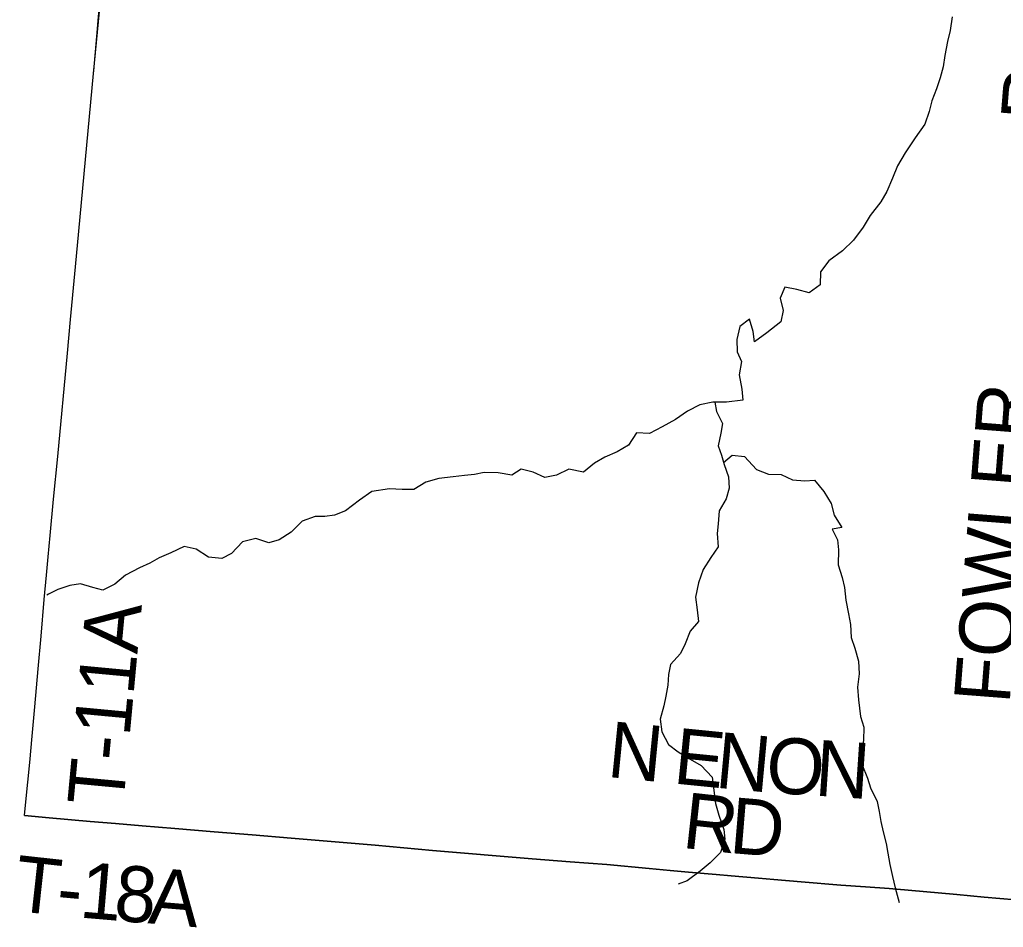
# Model space of a CAD drawing. Extents: x 1410790 to 1770854, y 566777 to 831614.
# Drawn here: x 1563703 to 1568982, y 668735 to 673607 of the extents above; entities that cross this region are included whole.
import ezdxf

# ---------------------------------------------------------------- set-up
doc = ezdxf.new("R2010")
doc.units = 0
for name, color, linetype in [('GM_X_Adjacent_County', 7, 'Continuous'), ('GM_X_County', 7, 'Continuous'), ('GM_X_Minor_River', 7, 'Continuous'), ('GM_X_Township', 7, 'Continuous'), ('GM_X_Township_Road', 7, 'Continuous'), ('GM_X_Township_Road_Text', 7, 'Continuous')]:
    doc.layers.add(name, color=color, linetype=linetype)

msp = doc.modelspace()

# ---------------------------------------------------------------- linework, layer by layer
at = {"layer": 'GM_X_Adjacent_County'}
msp.add_lwpolyline([(1569046.6, 668882.4), (1568878.9, 668897.5), (1568731.8, 668911.3), (1568470.2, 668934.1), (1568369.4, 668943.7), (1568241.1, 668952.6), (1568110, 668961.6), (1567897.4, 668978.3), (1567750.2, 668991.4), (1567668.5, 668998.8), (1567521.5, 669011.2), (1567439.8, 669017.7), (1567292.7, 669030.9), (1567194.6, 669040), (1567080.3, 669050.4), (1566853.2, 669071.4), (1566656.7, 669086.6), (1566452.4, 669103.4), (1565918.9, 669146.7), (1565611.1, 669175.4), (1565159.4, 669213.7), (1564950.4, 669231.5), (1564747.1, 669247.8), (1564534.9, 669264.6), (1564359.5, 669280.4), (1564216.7, 669293), (1564080.7, 669303.5), (1563860.6, 669322.4), (1563728.4, 669335), (1563736.2, 669408.9), (1563756.6, 669620), (1563769.2, 669761.5), (1563784.7, 669918.4), (1563802.3, 670122.5), (1563817.7, 670298.3), (1563834.2, 670494.4), (1563846.7, 670625.1), (1563856.6, 670723), (1563866.7, 670837.2), (1563885, 671033.3), (1563908.3, 671261.8), (1563959.7, 671817.3), (1563976.1, 671997), (1563999.3, 672242.1), (1564020.8, 672470.7), (1564076.8, 673086.3), (1564098.6, 673317.3), (1564227.1, 674651.6)], dxfattribs=at)
at = {"layer": 'GM_X_County'}
msp.add_lwpolyline([(1569046.6, 668882.4), (1568878.9, 668897.5), (1568731.8, 668911.3), (1568470.2, 668934.1), (1568369.4, 668943.7), (1568241.1, 668952.6), (1568110, 668961.6), (1567897.4, 668978.3), (1567750.2, 668991.4), (1567668.5, 668998.8), (1567521.5, 669011.2), (1567439.8, 669017.7), (1567292.7, 669030.9), (1567194.6, 669040), (1567080.3, 669050.4), (1566853.2, 669071.4), (1566656.7, 669086.6), (1566452.4, 669103.4), (1565918.9, 669146.7), (1565611.1, 669175.4), (1565159.4, 669213.7), (1564950.4, 669231.5), (1564747.1, 669247.8), (1564534.9, 669264.6), (1564359.5, 669280.4), (1564216.7, 669293), (1564080.7, 669303.5), (1563860.6, 669322.4), (1563728.4, 669335), (1563736.2, 669408.9), (1563756.6, 669620), (1563769.2, 669761.5), (1563784.7, 669918.4), (1563802.3, 670122.5), (1563817.7, 670298.3), (1563834.2, 670494.4), (1563846.7, 670625.1), (1563856.6, 670723), (1563866.7, 670837.2), (1563885, 671033.3), (1563908.3, 671261.8), (1563959.7, 671817.3), (1563976.1, 671997), (1563999.3, 672242.1), (1564020.8, 672470.7), (1564076.8, 673086.3), (1564098.6, 673317.3), (1564227.1, 674651.6)], dxfattribs=at)
at = {"layer": 'GM_X_Minor_River'}
for points in [[(1568707.4, 673621.2), (1568696.5, 673549.3), (1568681.8, 673489.4), (1568666.9, 673413.6), (1568658.1, 673353.7), (1568643.4, 673293.8), (1568622.8, 673236), (1568598, 673170.3), (1568583.3, 673114.5), (1568560.5, 673046.7), (1568507.7, 672973.3), (1568454.8, 672892), (1568414, 672822.4), (1568387.3, 672756.7), (1568356.4, 672685.1), (1568323.8, 672629.5), (1568267, 672556.1), (1568230.3, 672492.6)], [(1568230.3, 672492.6), (1568177.6, 672423.2), (1568119, 672365.9), (1568044.5, 672312.8), (1567999.8, 672253.3), (1567999, 672183.3), (1567940.5, 672140), (1567872.9, 672158.8), (1567809.2, 672171.6), (1567784.5, 672111.9), (1567799.7, 672045.7), (1567786.9, 671985.8), (1567712.4, 671926.7), (1567645.9, 671877.5), (1567638.6, 671933.6), (1567619.5, 671999.9), (1567567.1, 671960.5), (1567552.3, 671890.7), (1567553.4, 671824.6), (1567576.7, 671772.3), (1567563.9, 671700.4), (1567578.9, 671624.2), (1567584.1, 671564.1), (1567496.2, 671553.2), (1567422.3, 671554.1), (1567352.3, 671538.9), (1567286, 671505.7), (1567221.6, 671460.5), (1567151.3, 671421.4), (1567083, 671386.2), (1567013.1, 671389.1), (1566970.4, 671323.6), (1566910.1, 671286.3), (1566843.9, 671259.1), (1566787.6, 671225.8), (1566729.1, 671178.5), (1566649.5, 671193.5), (1566583.2, 671162.3), (1566521.2, 671149.1), (1566457.7, 671177.9), (1566394, 671194.7), (1566343.7, 671161.3), (1566270, 671174.2), (1566196.2, 671177.1), (1566144.2, 671165.8), (1566090.2, 671160.4), (1566028.3, 671153.2), (1565952.3, 671144.2), (1565882.2, 671125), (1565817.9, 671085.8), (1565756, 671084.6), (1565688.2, 671089.4), (1565592.2, 671074.6), (1565525.8, 671027.4), (1565451.2, 670970.3), (1565393, 670947), (1565341.1, 670939.7), (1565289.2, 670940.3), (1565219, 670915.2), (1565160.4, 670855.9), (1565096, 670814.7), (1565039.9, 670799.4), (1564970.4, 670822.2), (1564898.3, 670803.2), (1564839.6, 670741.8), (1564787.4, 670714.5), (1564715.7, 670721.4), (1564650.3, 670764.2), (1564584.7, 670779.1), (1564514.4, 670745.9), (1564452.2, 670718.7), (1564401.9, 670689.3), (1564345.7, 670664), (1564271.4, 670624.9), (1564212.9, 670577.6), (1564148.7, 670544.4), (1564094.9, 670559), (1564029.3, 670577.9), (1563971.4, 670570.6), (1563907.2, 670547.4), (1563857, 670524), (1563848.6, 670518.7)], [(1567434.3, 671553.9), (1567441.7, 671503.8), (1567474.8, 671439.4), (1567466.2, 671387.4), (1567451.3, 671319.6), (1567468.7, 671269.3), (1567484, 671219.1), (1567507.2, 671152.8), (1567510.4, 671092.7), (1567493.7, 671034.9), (1567457, 670971.3), (1567452.1, 670901.3), (1567445.5, 670849.4), (1567450.6, 670777.2), (1567412, 670719.7), (1567371.2, 670656.2), (1567346.4, 670584.4), (1567329.5, 670506.6), (1567338.6, 670438.4), (1567345.8, 670376.3), (1567301.3, 670324.8), (1567274.5, 670257.1), (1567249.9, 670205.3), (1567195.3, 670146), (1567184.6, 670092.1), (1567181.9, 670034.1), (1567171.2, 669976.2), (1567160.6, 669924.3), (1567139.7, 669852.5), (1567148.8, 669784.3), (1567183.9, 669715.8), (1567237.3, 669677.1), (1567288.8, 669644.5), (1567360.1, 669603.5), (1567419.2, 669540.8), (1567437.4, 669400.4), (1567454.6, 669336.2), (1567481.6, 669259.8), (1567486.9, 669207.7), (1567464.1, 669135.9), (1567407.5, 669080.5), (1567355.1, 669037.2), (1567284.6, 668984), (1567236.7, 668966.8)], [(1567480.7, 671230.1), (1567526.6, 671268.6), (1567592.3, 671261.8), (1567657.3, 671192.9), (1567720.9, 671168.1), (1567788.7, 671165.3), (1567850.2, 671136.5), (1567916, 671131.7), (1567968, 671135), (1568019.1, 671074.4), (1568058.2, 671009.9), (1568073.4, 670947.6), (1568114.5, 670881.1), (1568062.5, 670871.7), (1568091.7, 670815.3), (1568097, 670761.2), (1568096, 670681.2), (1568117.1, 670612.9), (1568128.4, 670558.7), (1568135.6, 670490.6), (1568150.6, 670418.3), (1568161.9, 670360.2), (1568165, 670290.1), (1568184.3, 670233.8), (1568205.3, 670163.5), (1568208.5, 670095.4), (1568199.6, 670023.5), (1568204.7, 669955.3), (1568215.6, 669867.2), (1568232.9, 669808.9), (1568232, 669736.9), (1568217.1, 669663), (1568222.4, 669610.9), (1568253.4, 669536.4), (1568268.7, 669484.2), (1568303.7, 669409.7), (1568315, 669357.5), (1568324.3, 669303.4), (1568337.6, 669247.2), (1568352.8, 669184.9), (1568362.1, 669132.8), (1568373.4, 669072.6), (1568386.5, 669008.4), (1568401.7, 668946.2), (1568423.5, 668867.6)]]:
    msp.add_lwpolyline(points, dxfattribs=at)
at = {"layer": 'GM_X_Township'}
msp.add_lwpolyline([(1569046.6, 668882.4), (1568878.9, 668897.5), (1568731.8, 668911.3), (1568470.2, 668934.1), (1568369.4, 668943.7), (1568241.1, 668952.6), (1568110, 668961.6), (1567897.4, 668978.3), (1567750.2, 668991.4), (1567668.5, 668998.8), (1567521.5, 669011.2), (1567439.8, 669017.7), (1567292.7, 669030.9), (1567194.6, 669040), (1567080.3, 669050.4), (1566853.2, 669071.4), (1566656.7, 669086.6), (1566452.4, 669103.4), (1565918.9, 669146.7), (1565611.1, 669175.4), (1565159.4, 669213.7), (1564950.4, 669231.5), (1564747.1, 669247.8), (1564534.9, 669264.6), (1564359.5, 669280.4), (1564216.7, 669293), (1564080.7, 669303.5), (1563860.6, 669322.4), (1563728.4, 669335), (1563736.2, 669408.9), (1563756.6, 669620), (1563769.2, 669761.5), (1563784.7, 669918.4), (1563802.3, 670122.5), (1563817.7, 670298.3), (1563834.2, 670494.4), (1563846.7, 670625.1), (1563856.6, 670723), (1563866.7, 670837.2), (1563885, 671033.3), (1563908.3, 671261.8), (1563959.7, 671817.3), (1563976.1, 671997), (1563999.3, 672242.1), (1564020.8, 672470.7), (1564076.8, 673086.3), (1564098.6, 673317.3), (1564227.1, 674651.6)], dxfattribs=at)
at = {"layer": 'GM_X_Township_Road'}
for points in [[(1564098.6, 673317.3), (1564100, 673331.9), (1564116.2, 673515.6), (1564137, 673750.7), (1564151.7, 673897), (1564162.9, 674020.6), (1564182.3, 674232.9), (1564192.1, 674347.2), (1564203.5, 674494.6), (1564210.5, 674560.1), (1564213.2, 674578.6), (1564217.5, 674599.9), (1564222.6, 674625.8), (1564227.2, 674651.6)], [(1564003, 672280.9), (1564020.8, 672470.7), (1564076.8, 673086.3), (1564098.6, 673317.3)], [(1563728.4, 669335), (1563736.1, 669408.9), (1563756.6, 669620), (1563769.2, 669761.5), (1563784.7, 669918.4), (1563802.3, 670122.5), (1563817.6, 670298.3), (1563834.1, 670494.4), (1563846.7, 670625.1), (1563856.6, 670723), (1563866.7, 670837.2), (1563885.1, 671033.3), (1563908.3, 671261.8), (1563959.7, 671817.3), (1563976.1, 671997), (1563999.3, 672242.1), (1564003, 672280.9)], [(1563728.4, 669335), (1563860.6, 669322.4), (1564080.7, 669303.5), (1564216.7, 669293), (1564359.5, 669280.4), (1564535, 669264.6), (1564747.1, 669247.8), (1564950.4, 669231.5), (1565159.4, 669213.7), (1565611.1, 669175.4), (1565918.9, 669146.7), (1566452.4, 669103.4), (1566656.7, 669086.6), (1566853.2, 669071.4), (1567080.3, 669050.4), (1567194.6, 669040), (1567292.7, 669030.9), (1567439.8, 669017.7), (1567521.5, 669011.2), (1567668.5, 668998.8), (1567750.2, 668991.4), (1567897.4, 668978.3), (1568110.1, 668961.6), (1568241.1, 668952.6), (1568369.4, 668943.7), (1568470.2, 668934.2), (1568731.8, 668911.3), (1568878.9, 668897.5), (1569046.6, 668882.4)]]:
    msp.add_lwpolyline(points, dxfattribs=at)

# ---------------------------------------------------------------- texts
at = {"layer": 'GM_X_Township_Road_Text'}
for s, rotation, p in [('R', 85.4404, (1569265.8, 673051)), ('FOWLER', 85.5252, (1569014.8, 669930.4)), ('T-11A', 84.653, (1564257.3, 669377.6)), ('N', 354.3224, (1566850.2, 669543)), ('E', 354.3231, (1567204.9, 669507.8)), ('N', 354.6585, (1567430.1, 669485.4)), ('O', 356.1876, (1567701.6, 669460.1)), ('N', 356.1851, (1567965, 669442.6)), ('R', 353.7488, (1567252.6, 669162.2)), ('D', 355.3085, (1567506.3, 669134.5)), ('T', 353.7372, (1563664.8, 668824.6)), ('1', 355.1032, (1564018.3, 668788.3)), ('8', 355.2127, (1564203.1, 668772.5)), ('A', 355.2448, (1564387.4, 668757.1)), ('-', 354.871, (1563894.3, 668799.5))]:
    msp.add_text(s, height=300, rotation=rotation, dxfattribs=at).set_placement(p)

doc.saveas('drawing.dxf')
